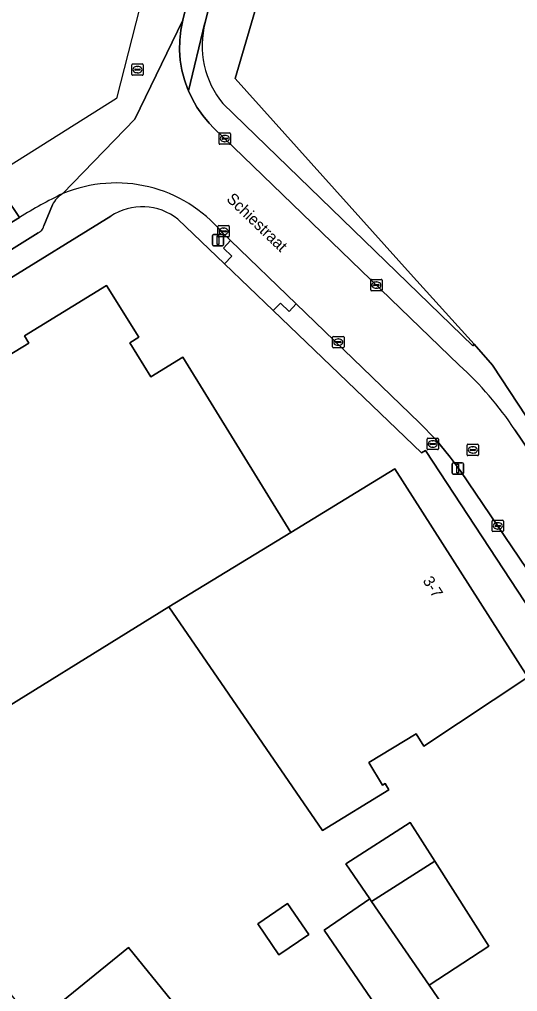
# Model space of a CAD drawing. Extents: x 157320 to 158835, y 386650 to 388491.
# Drawn here: x 157395.5 to 157439.3, y 387604.8 to 387690.1 of the extents above; entities that cross this region are included whole.
import ezdxf

# ---------------------------------------------------------------- set-up
doc = ezdxf.new("R2010")
doc.units = 0
for name, color, linetype in [('IMGEO_Brandkraan', 7, 'Continuous'), ('IMGEO_Erf', 7, 'Continuous'), ('IMGEO_Groenvoorziening', 7, 'Continuous'), ('IMGEO_Kolk', 7, 'Continuous'), ('IMGEO_Lichtmast', 7, 'Continuous'), ('IMGEO_Muur', 7, 'Continuous'), ('IMGEO_Openbare_ruimte_label', 7, 'Continuous'), ('IMGEO_Pand', 7, 'Continuous'), ('IMGEO_Pand_nummerreeks', 7, 'Continuous'), ('IMGEO_Parkeervlak_open', 7, 'Continuous'), ('IMGEO_Rijbaan_lokaal_gesloten', 7, 'Continuous'), ('IMGEO_Rijbaan_lokaal_open', 7, 'Continuous'), ('IMGEO_Rioolput', 7, 'Continuous'), ('IMGEO_Voetpad_open', 7, 'Continuous')]:
    doc.layers.add(name, color=color, linetype=linetype)

msp = doc.modelspace()

# ---------------------------------------------------------------- linework, layer by layer
at = {"layer": 'IMGEO_Brandkraan'}
for p, q in [((157431.307, 387652.411), (157431.307, 387653.263)), ((157431.382, 387653.337), (157432.234, 387653.337)), ((157431.795, 387653.117), (157431.82, 387653.117)), ((157432.308, 387653.263), (157432.308, 387652.411)), ((157432.234, 387652.337), (157431.382, 387652.337)), ((157431.566, 387652.831), (157431.566, 387652.843)), ((157432.004, 387652.794), (157431.606, 387652.794)), ((157431.609, 387652.88), (157432.007, 387652.88)), ((157431.818, 387652.557), (157431.793, 387652.557)), ((157432.05, 387652.843), (157432.05, 387652.831))]:
    msp.add_line(p, q, dxfattribs=at)
for points in [[(157431.307, 387652.411), (157431.307, 387653.263)], [(157431.382, 387653.337), (157432.234, 387653.337)], [(157432.308, 387653.263), (157432.308, 387652.411)], [(157432.234, 387652.337), (157431.382, 387652.337)]]:
    msp.add_lwpolyline(points, dxfattribs=at)
for centre, radius, start, end in [((157431.384, 387653.261), 0.0765, 91.55205, 178.44795), ((157431.384, 387653.261), 0.0765, 91.55205, 178.44795), ((157432.232, 387653.261), 0.0765, 1.55205, 88.44795), ((157432.232, 387653.261), 0.0765, 1.55205, 88.44795), ((157431.384, 387652.413), 0.0765, 181.55205, 268.44795), ((157431.384, 387652.413), 0.0765, 181.55205, 268.44795), ((157431.606, 387652.84), 0.0403, 85.87752, 175.75265), ((157431.603, 387652.83), 0.0366, 178.93798, 274.71019), ((157432.007, 387652.837), 0.043, 264.86636, 352.45326), ((157432.011, 387652.842), 0.0386, 1.73085, 96.63898), ((157432.232, 387652.413), 0.0765, 271.55205, 358.44795), ((157432.232, 387652.413), 0.0765, 271.55205, 358.44795)]:
    msp.add_arc(centre, radius, start, end, dxfattribs=at)
for centre, major_axis, ratio, start_param, end_param in [((157431.794, 387652.837), (-0.387, 0.002), 0.722429, 4.712389, 7.853982), ((157431.819, 387652.837), (-0.39, 0.002), 0.717154, 1.570796, 4.712389)]:
    msp.add_ellipse(centre, major_axis=major_axis, ratio=ratio, start_param=start_param, end_param=end_param, dxfattribs=at)
at = {"layer": 'IMGEO_Erf'}
for points in [[(157425.177, 387721.431), (157414.446, 387684.901), (157429.844, 387667.778), (157435.461, 387661.595), (157437.054, 387659.761), (157448.936, 387641.697)], [(157403.516, 387672.84), (157393.961, 387666.912), (157384.559, 387661.137), (157370.221, 387652.327), (157364.1, 387648.532), (157357.065, 387644.179), (157360.432, 387638.662), (157366.054, 387640.139), (157367.841, 387637.744), (157374.839, 387629.111), (157396.827, 387601.943), (157405.092, 387608.635), (157409.235, 387603.518)], [(157448.87, 387626.108), (157448.047, 387627.351), (157447.816, 387627.183), (157442.095, 387635.671), (157441.141, 387637.118), (157431.16, 387652.274), (157430.814, 387652.063), (157417.795, 387664.547), (157413.521, 387668.656), (157409.427, 387672.566)], [(157388.139, 387656.695), (157396.315, 387661.696), (157395.933, 387662.318), (157403.154, 387666.754), (157405.998, 387662.203), (157405.189, 387661.704), (157407.032, 387658.717), (157409.86, 387660.461), (157419.341, 387645.069), (157428.476, 387650.638), (157440.159, 387632.352), (157431.022, 387626.307), (157430.353, 387627.404), (157426.19, 387624.866), (157427.395, 387622.889), (157427.627, 387623.031), (157427.961, 387622.484), (157422.111, 387618.917), (157408.617, 387638.531), (157390.176, 387627.112)]]:
    msp.add_lwpolyline(points, dxfattribs=at)
for points in [[(157429.815, 387619.613), (157431.989, 387616.204), (157436.747, 387608.743), (157431.485, 387605.33), (157435.312, 387599.761), (157431.296, 387597.002), (157422.261, 387610.151), (157426.276, 387612.911), (157424.175, 387615.967)], [(157419.045, 387612.498), (157420.91, 387609.785), (157418.3, 387607.991), (157416.435, 387610.704)]]:
    msp.add_lwpolyline(points, close=True, dxfattribs=at)
msp.add_arc((157406.281, 387668.586), 5.073, 51.67177, 123.02022, dxfattribs=at)
at = {"layer": 'IMGEO_Groenvoorziening'}
for points in [[(157425.585, 387732.533), (157422.405, 387732.871), (157422.264, 387732.299), (157420.073, 387723.387), (157411.824, 387689.833)], [(157413.382, 387682.718), (157435.322, 387661.449), (157435.461, 387661.595), (157429.844, 387667.778), (157414.446, 387684.901), (157425.177, 387721.431), (157423.705, 387722.067), (157425.585, 387732.533)]]:
    msp.add_lwpolyline(points, dxfattribs=at)
msp.add_arc((157419.45, 387687.775), 7.899, 164.89603, 219.80664, dxfattribs=at)
at = {"layer": 'IMGEO_Kolk'}
for p, q in [((157413.036, 387679.217), (157413.036, 387680.069)), ((157413.111, 387680.143), (157413.963, 387680.143)), ((157413.295, 387679.637), (157413.295, 387679.649)), ((157413.733, 387679.6), (157413.335, 387679.6)), ((157413.338, 387679.686), (157413.736, 387679.686)), ((157413.524, 387679.923), (157413.549, 387679.923)), ((157413.779, 387679.649), (157413.779, 387679.637)), ((157414.037, 387680.069), (157414.037, 387679.217)), ((157413.963, 387679.143), (157413.111, 387679.143)), ((157413.547, 387679.363), (157413.522, 387679.363)), ((157412.936, 387671.077), (157412.936, 387671.929)), ((157413.011, 387672.003), (157413.863, 387672.003)), ((157413.937, 387671.929), (157413.937, 387671.077)), ((157413.863, 387671.003), (157413.011, 387671.003)), ((157413.195, 387671.497), (157413.195, 387671.509)), ((157413.633, 387671.46), (157413.235, 387671.46)), ((157413.238, 387671.546), (157413.636, 387671.546)), ((157413.447, 387671.223), (157413.422, 387671.223)), ((157413.424, 387671.783), (157413.449, 387671.783)), ((157413.679, 387671.509), (157413.679, 387671.497)), ((157426.355, 387666.354), (157426.355, 387667.206)), ((157426.43, 387667.28), (157427.282, 387667.28)), ((157426.614, 387666.774), (157426.614, 387666.786)), ((157427.052, 387666.737), (157426.654, 387666.737)), ((157426.657, 387666.823), (157427.055, 387666.823)), ((157426.843, 387667.06), (157426.868, 387667.06)), ((157427.098, 387666.786), (157427.098, 387666.774)), ((157427.356, 387667.206), (157427.356, 387666.354)), ((157427.282, 387666.28), (157426.43, 387666.28)), ((157426.866, 387666.5), (157426.841, 387666.5)), ((157423.011, 387661.349), (157423.011, 387662.201)), ((157423.086, 387662.275), (157423.938, 387662.275)), ((157423.27, 387661.769), (157423.27, 387661.781)), ((157423.708, 387661.732), (157423.31, 387661.732)), ((157423.313, 387661.818), (157423.711, 387661.818)), ((157423.499, 387662.055), (157423.524, 387662.055)), ((157423.754, 387661.781), (157423.754, 387661.769)), ((157424.012, 387662.201), (157424.012, 387661.349)), ((157423.938, 387661.275), (157423.086, 387661.275)), ((157423.522, 387661.495), (157423.497, 387661.495)), ((157437.019, 387645.218), (157437.019, 387646.07)), ((157437.094, 387646.144), (157437.946, 387646.144)), ((157437.278, 387645.638), (157437.278, 387645.65)), ((157437.716, 387645.601), (157437.318, 387645.601)), ((157437.321, 387645.687), (157437.719, 387645.687)), ((157437.507, 387645.924), (157437.532, 387645.924)), ((157437.762, 387645.65), (157437.762, 387645.638)), ((157438.02, 387646.07), (157438.02, 387645.218)), ((157437.946, 387645.144), (157437.094, 387645.144)), ((157437.53, 387645.364), (157437.505, 387645.364))]:
    msp.add_line(p, q, dxfattribs=at)
for points in [[(157413.036, 387679.217), (157413.036, 387680.069)], [(157413.111, 387680.143), (157413.963, 387680.143)], [(157414.037, 387680.069), (157414.037, 387679.217)], [(157413.963, 387679.143), (157413.111, 387679.143)], [(157412.936, 387671.077), (157412.936, 387671.929)], [(157413.011, 387672.003), (157413.863, 387672.003)], [(157413.937, 387671.929), (157413.937, 387671.077)], [(157413.863, 387671.003), (157413.011, 387671.003)], [(157426.355, 387666.354), (157426.355, 387667.206)], [(157426.43, 387667.28), (157427.282, 387667.28)], [(157427.356, 387667.206), (157427.356, 387666.354)], [(157427.282, 387666.28), (157426.43, 387666.28)], [(157423.011, 387661.349), (157423.011, 387662.201)], [(157423.086, 387662.275), (157423.938, 387662.275)], [(157424.012, 387662.201), (157424.012, 387661.349)], [(157423.938, 387661.275), (157423.086, 387661.275)], [(157437.019, 387645.218), (157437.019, 387646.07)], [(157437.094, 387646.144), (157437.946, 387646.144)], [(157438.02, 387646.07), (157438.02, 387645.218)], [(157437.946, 387645.144), (157437.094, 387645.144)]]:
    msp.add_lwpolyline(points, dxfattribs=at)
for centre, radius, start, end in [((157413.113, 387680.067), 0.0765, 91.55205, 178.44795), ((157413.113, 387680.067), 0.0765, 91.55205, 178.44795), ((157413.335, 387679.646), 0.0403, 85.87752, 175.75265), ((157413.332, 387679.636), 0.0366, 178.93798, 274.71019), ((157413.736, 387679.643), 0.043, 264.86636, 352.45326), ((157413.74, 387679.648), 0.0386, 1.73085, 96.63898), ((157413.961, 387680.067), 0.0765, 1.55205, 88.44795), ((157413.961, 387680.067), 0.0765, 1.55205, 88.44795), ((157413.113, 387679.219), 0.0765, 181.55205, 268.44795), ((157413.113, 387679.219), 0.0765, 181.55205, 268.44795), ((157413.961, 387679.219), 0.0765, 271.55205, 358.44795), ((157413.961, 387679.219), 0.0765, 271.55205, 358.44795), ((157413.013, 387671.927), 0.0765, 91.55205, 178.44795), ((157413.013, 387671.927), 0.0765, 91.55205, 178.44795), ((157413.861, 387671.927), 0.0765, 1.55205, 88.44795), ((157413.861, 387671.927), 0.0765, 1.55205, 88.44795), ((157413.013, 387671.079), 0.0765, 181.55205, 268.44795), ((157413.013, 387671.079), 0.0765, 181.55205, 268.44795), ((157413.235, 387671.506), 0.0403, 85.87752, 175.75265), ((157413.232, 387671.496), 0.0366, 178.93798, 274.71019), ((157413.636, 387671.503), 0.043, 264.86636, 352.45326), ((157413.64, 387671.508), 0.0386, 1.73085, 96.63898), ((157413.861, 387671.079), 0.0765, 271.55205, 358.44795), ((157413.861, 387671.079), 0.0765, 271.55205, 358.44795), ((157426.432, 387667.204), 0.0765, 91.55205, 178.44795), ((157426.432, 387667.204), 0.0765, 91.55205, 178.44795), ((157426.654, 387666.783), 0.0403, 85.87752, 175.75265), ((157426.651, 387666.773), 0.0366, 178.93798, 274.71019), ((157427.055, 387666.78), 0.043, 264.86636, 352.45326), ((157427.059, 387666.785), 0.0386, 1.73085, 96.63898), ((157427.28, 387667.204), 0.0765, 1.55205, 88.44795), ((157427.28, 387667.204), 0.0765, 1.55205, 88.44795), ((157426.432, 387666.356), 0.0765, 181.55205, 268.44795), ((157426.432, 387666.356), 0.0765, 181.55205, 268.44795), ((157427.28, 387666.356), 0.0765, 271.55205, 358.44795), ((157427.28, 387666.356), 0.0765, 271.55205, 358.44795), ((157423.088, 387662.199), 0.0765, 91.55205, 178.44795), ((157423.088, 387662.199), 0.0765, 91.55205, 178.44795), ((157423.31, 387661.778), 0.0403, 85.87752, 175.75265), ((157423.307, 387661.768), 0.0366, 178.93798, 274.71019), ((157423.711, 387661.775), 0.043, 264.86636, 352.45326), ((157423.715, 387661.78), 0.0386, 1.73085, 96.63898), ((157423.936, 387662.199), 0.0765, 1.55205, 88.44795), ((157423.936, 387662.199), 0.0765, 1.55205, 88.44795), ((157423.088, 387661.351), 0.0765, 181.55205, 268.44795), ((157423.088, 387661.351), 0.0765, 181.55205, 268.44795), ((157423.936, 387661.351), 0.0765, 271.55205, 358.44795), ((157423.936, 387661.351), 0.0765, 271.55205, 358.44795), ((157437.096, 387646.068), 0.0765, 91.55205, 178.44795), ((157437.096, 387646.068), 0.0765, 91.55205, 178.44795), ((157437.318, 387645.647), 0.0403, 85.87752, 175.75265), ((157437.315, 387645.637), 0.0366, 178.93798, 274.71019), ((157437.719, 387645.644), 0.043, 264.86636, 352.45326), ((157437.723, 387645.649), 0.0386, 1.73085, 96.63898), ((157437.944, 387646.068), 0.0765, 1.55205, 88.44795), ((157437.944, 387646.068), 0.0765, 1.55205, 88.44795), ((157437.096, 387645.22), 0.0765, 181.55205, 268.44795), ((157437.096, 387645.22), 0.0765, 181.55205, 268.44795), ((157437.944, 387645.22), 0.0765, 271.55205, 358.44795), ((157437.944, 387645.22), 0.0765, 271.55205, 358.44795)]:
    msp.add_arc(centre, radius, start, end, dxfattribs=at)
for centre, major_axis, ratio, start_param, end_param in [((157413.523, 387679.643), (-0.387, 0.002), 0.722429, 4.712389, 7.853982), ((157413.548, 387679.643), (-0.39, 0.002), 0.717154, 1.570796, 4.712389), ((157413.423, 387671.503), (-0.387, 0.002), 0.722429, 4.712389, 7.853982), ((157413.448, 387671.503), (-0.39, 0.002), 0.717154, 1.570796, 4.712389), ((157426.842, 387666.78), (-0.387, 0.002), 0.722429, 4.712389, 7.853982), ((157426.867, 387666.78), (-0.39, 0.002), 0.717154, 1.570796, 4.712389), ((157423.498, 387661.775), (-0.387, 0.002), 0.722429, 4.712389, 7.853982), ((157423.523, 387661.775), (-0.39, 0.002), 0.717154, 1.570796, 4.712389), ((157437.506, 387645.644), (-0.387, 0.002), 0.722429, 4.712389, 7.853982), ((157437.531, 387645.644), (-0.39, 0.002), 0.717154, 1.570796, 4.712389)]:
    msp.add_ellipse(centre, major_axis=major_axis, ratio=ratio, start_param=start_param, end_param=end_param, dxfattribs=at)
at = {"layer": 'IMGEO_Lichtmast'}
for p, q in [((157412.448, 387670.331), (157412.448, 387671.131)), ((157412.448, 387671.131), (157412.448, 387670.331)), ((157412.548, 387671.231), (157413.338, 387671.231)), ((157413.338, 387671.231), (157412.548, 387671.231)), ((157413.438, 387671.131), (157413.438, 387670.331)), ((157413.438, 387670.331), (157413.438, 387671.131)), ((157413.338, 387670.231), (157412.548, 387670.231)), ((157412.548, 387670.231), (157413.338, 387670.231)), ((157433.514, 387650.281), (157433.514, 387651.081)), ((157433.514, 387651.081), (157433.514, 387650.281)), ((157433.614, 387651.181), (157434.404, 387651.181)), ((157434.404, 387651.181), (157433.614, 387651.181)), ((157434.504, 387651.081), (157434.504, 387650.281)), ((157434.504, 387650.281), (157434.504, 387651.081)), ((157434.404, 387650.181), (157433.614, 387650.181)), ((157433.614, 387650.181), (157434.404, 387650.181))]:
    msp.add_line(p, q, dxfattribs=at)
for points in [[(157412.868, 387671.106), (157413.018, 387671.106), (157413.018, 387670.356), (157412.868, 387670.356), (157412.868, 387671.106)], [(157433.934, 387651.056), (157434.084, 387651.056), (157434.084, 387650.306), (157433.934, 387650.306), (157433.934, 387651.056)]]:
    msp.add_lwpolyline(points, dxfattribs=at)
for centre, start, end in [((157412.548, 387671.131), 90, 180), ((157412.548, 387671.131), 90, 180), ((157413.338, 387671.131), 0, 90), ((157413.338, 387671.131), 360, 90), ((157412.548, 387670.331), 180, 270), ((157412.548, 387670.331), 180, 270), ((157413.338, 387670.331), 270, 0), ((157413.338, 387670.331), 270, 0), ((157433.614, 387651.081), 90, 180), ((157433.614, 387651.081), 90, 180), ((157434.404, 387651.081), 0, 90), ((157434.404, 387651.081), 360, 90), ((157433.614, 387650.281), 180, 270), ((157433.614, 387650.281), 180, 270), ((157434.404, 387650.281), 270, 0), ((157434.404, 387650.281), 270, 0)]:
    msp.add_arc(centre, 0.1, start, end, dxfattribs=at)
at = {"layer": 'IMGEO_Muur'}
msp.add_lwpolyline([(157431.16, 387652.274), (157441.141, 387637.118)], dxfattribs=at)
at = {"layer": 'IMGEO_Pand'}
for points in [[(157419.341, 387645.069), (157409.86, 387660.461), (157407.032, 387658.717), (157405.189, 387661.704), (157405.998, 387662.203), (157403.154, 387666.754), (157395.933, 387662.318), (157396.315, 387661.696), (157388.139, 387656.695), (157387.738, 387657.347), (157385.229, 387655.786), (157385.72, 387654.996), (157384.062, 387653.961), (157383.572, 387654.776), (157377.054, 387650.725), (157381.806, 387643.081), (157378.757, 387641.186), (157390.176, 387627.112), (157408.617, 387638.531)], [(157419.341, 387645.069), (157408.617, 387638.531), (157422.111, 387618.917), (157427.961, 387622.484), (157427.627, 387623.031), (157427.395, 387622.889), (157426.19, 387624.866), (157430.353, 387627.404), (157431.022, 387626.307), (157440.159, 387632.352), (157428.476, 387650.638)], [(157431.989, 387616.204), (157429.815, 387619.613), (157424.175, 387615.967), (157426.276, 387612.911), (157426.433, 387612.682)], [(157431.989, 387616.204), (157426.433, 387612.682), (157431.485, 387605.33), (157436.747, 387608.743)], [(157420.91, 387609.785), (157419.045, 387612.498), (157416.435, 387610.704), (157418.3, 387607.991)], [(157426.433, 387612.682), (157426.276, 387612.911), (157422.261, 387610.151), (157431.296, 387597.002), (157435.312, 387599.761), (157431.485, 387605.33)], [(157405.092, 387608.635), (157396.827, 387601.943), (157400.97, 387596.826), (157409.235, 387603.518)]]:
    msp.add_lwpolyline(points, close=True, dxfattribs=at)
at = {"layer": 'IMGEO_Parkeervlak_open'}
for points in [[(157397.646, 387671.984), (157398.39, 387673.837)], [(157395.499, 387672.713), (157369.005, 387656.452)], [(157357.235, 387651.021), (157357.913, 387651.007), (157361.406, 387649.743), (157362.187, 387649.788), (157363.019, 387650.304), (157369.134, 387654.154), (157383.477, 387662.939), (157392.89, 387668.729), (157397.132, 387671.373)]]:
    msp.add_lwpolyline(points, dxfattribs=at)
for centre, radius, start, end in [((157416.129, 387639.731), 38.903, 115.62531, 122.02517), ((157400.673, 387672.602), 2.596, 121.82646, 151.57865), ((157396.838, 387672.142), 0.823, 290.92345, 348.93251)]:
    msp.add_arc(centre, radius, start, end, dxfattribs=at)
at = {"layer": 'IMGEO_Rijbaan_lokaal_gesloten'}
msp.add_lwpolyline([(157369.005, 387656.452), (157395.499, 387672.713), (157393.08, 387676.277), (157352.698, 387650.857)], dxfattribs=at)
at = {"layer": 'IMGEO_Rijbaan_lokaal_open'}
for points in [[(157517.57, 387840.255), (157519.144, 387841.291), (157522.393, 387843.675), (157535.745, 387853.47), (157537.066, 387854.492), (157546.147, 387861.518), (157543.925, 387864.194), (157522.839, 387847.686), (157443.622, 387799.36), (157428.091, 387777.362), (157415.846, 387729.438), (157404.023, 387683.166), (157393.08, 387676.277)], [(157399.304, 387674.807), (157405.65, 387681.348), (157409.849, 387690.039), (157418.585, 387725.515), (157420.378, 387732.796), (157424.262, 387748.565), (157424.615, 387750), (157424.746, 387750.532), (157425.814, 387754.838), (157427.283, 387760.832)], [(157434.138, 387659.746), (157412.586, 387680.561), (157412.173, 387680.984), (157411.604, 387681.662), (157411.098, 387682.388), (157410.659, 387683.156), (157410.349, 387683.832), (157410.29, 387683.96), (157409.994, 387684.794), (157409.774, 387685.651), (157409.631, 387686.524), (157409.567, 387687.407), (157409.583, 387688.291), (157409.677, 387689.171), (157409.849, 387690.039), (157405.65, 387681.348), (157399.304, 387674.807)], [(157393.08, 387676.277), (157395.499, 387672.713)], [(157413.31, 387671.395), (157414.051, 387670.696), (157419.814, 387665.122), (157430.656, 387654.695), (157432.066, 387653.223), (157433.339, 387651.683), (157433.944, 387650.859), (157434.281, 387650.428), (157442.615, 387638.112), (157450.126, 387626.955), (157466.232, 387603.27), (157468.238, 387600.234), (157473.33, 387603.504), (157468.955, 387609.99)], [(157468.955, 387609.99), (157451.74, 387635.306), (157439.029, 387654.077)]]:
    msp.add_lwpolyline(points, dxfattribs=at)
for centre, radius, start, end in [((157403.988, 387663.58), 12.165, 39.97424, 112.64348), ((157416.129, 387639.731), 38.903, 115.62531, 122.02517), ((157414.199, 387637.599), 29.801, 33.56971, 48.00307)]:
    msp.add_arc(centre, radius, start, end, dxfattribs=at)
at = {"layer": 'IMGEO_Rioolput'}
for p, q in [((157405.367, 387685.271), (157405.367, 387686.123)), ((157405.442, 387686.197), (157406.294, 387686.197)), ((157405.626, 387685.691), (157405.626, 387685.703)), ((157406.064, 387685.654), (157405.666, 387685.654)), ((157405.669, 387685.74), (157406.067, 387685.74)), ((157405.855, 387685.977), (157405.88, 387685.977)), ((157406.11, 387685.703), (157406.11, 387685.691)), ((157406.368, 387686.123), (157406.368, 387685.271)), ((157406.294, 387685.197), (157405.442, 387685.197)), ((157405.878, 387685.417), (157405.853, 387685.417)), ((157434.823, 387651.886), (157434.823, 387652.738)), ((157434.898, 387652.812), (157435.75, 387652.812)), ((157435.082, 387652.306), (157435.082, 387652.318)), ((157435.52, 387652.269), (157435.122, 387652.269)), ((157435.125, 387652.355), (157435.523, 387652.355)), ((157435.311, 387652.592), (157435.336, 387652.592)), ((157435.566, 387652.318), (157435.566, 387652.306)), ((157435.824, 387652.738), (157435.824, 387651.886)), ((157435.75, 387651.812), (157434.898, 387651.812)), ((157435.334, 387652.032), (157435.309, 387652.032))]:
    msp.add_line(p, q, dxfattribs=at)
for points in [[(157405.367, 387685.271), (157405.367, 387686.123)], [(157405.442, 387686.197), (157406.294, 387686.197)], [(157406.368, 387686.123), (157406.368, 387685.271)], [(157406.294, 387685.197), (157405.442, 387685.197)], [(157434.823, 387651.886), (157434.823, 387652.738)], [(157434.898, 387652.812), (157435.75, 387652.812)], [(157435.824, 387652.738), (157435.824, 387651.886)], [(157435.75, 387651.812), (157434.898, 387651.812)]]:
    msp.add_lwpolyline(points, dxfattribs=at)
for centre, radius, start, end in [((157405.444, 387686.121), 0.0765, 91.55205, 178.44795), ((157405.444, 387686.121), 0.0765, 91.55205, 178.44795), ((157405.666, 387685.7), 0.0403, 85.87752, 175.75265), ((157405.663, 387685.69), 0.0366, 178.93798, 274.71019), ((157406.067, 387685.697), 0.043, 264.86636, 352.45326), ((157406.071, 387685.702), 0.0386, 1.73085, 96.63898), ((157406.292, 387686.121), 0.0765, 1.55205, 88.44795), ((157406.292, 387686.121), 0.0765, 1.55205, 88.44795), ((157405.444, 387685.273), 0.0765, 181.55205, 268.44795), ((157405.444, 387685.273), 0.0765, 181.55205, 268.44795), ((157406.292, 387685.273), 0.0765, 271.55205, 358.44795), ((157406.292, 387685.273), 0.0765, 271.55205, 358.44795), ((157434.9, 387652.736), 0.0765, 91.55205, 178.44795), ((157434.9, 387652.736), 0.0765, 91.55205, 178.44795), ((157435.122, 387652.315), 0.0403, 85.87752, 175.75265), ((157435.119, 387652.305), 0.0366, 178.93798, 274.71019), ((157435.523, 387652.312), 0.043, 264.86636, 352.45326), ((157435.527, 387652.317), 0.0386, 1.73085, 96.63898), ((157435.748, 387652.736), 0.0765, 1.55205, 88.44795), ((157435.748, 387652.736), 0.0765, 1.55205, 88.44795), ((157434.9, 387651.888), 0.0765, 181.55205, 268.44795), ((157434.9, 387651.888), 0.0765, 181.55205, 268.44795), ((157435.748, 387651.888), 0.0765, 271.55205, 358.44795), ((157435.748, 387651.888), 0.0765, 271.55205, 358.44795)]:
    msp.add_arc(centre, radius, start, end, dxfattribs=at)
for centre, major_axis, ratio, start_param, end_param in [((157405.854, 387685.697), (-0.387, 0.002), 0.722429, 4.712389, 7.853982), ((157405.879, 387685.697), (-0.39, 0.002), 0.717154, 1.570796, 4.712389), ((157435.31, 387652.312), (-0.387, 0.002), 0.722429, 4.712389, 7.853982), ((157435.335, 387652.312), (-0.39, 0.002), 0.717154, 1.570796, 4.712389)]:
    msp.add_ellipse(centre, major_axis=major_axis, ratio=ratio, start_param=start_param, end_param=end_param, dxfattribs=at)
at = {"layer": 'IMGEO_Voetpad_open'}
for points in [[(157420.073, 387723.387), (157422.264, 387732.299), (157420.378, 387732.796), (157418.585, 387725.515), (157409.849, 387690.039), (157409.677, 387689.171), (157409.583, 387688.291), (157409.567, 387687.407), (157409.631, 387686.524), (157409.774, 387685.651), (157409.994, 387684.794), (157410.29, 387683.96), (157410.349, 387683.832), (157411.796, 387689.811), (157411.824, 387689.833)], [(157419.814, 387665.122), (157414.051, 387670.696), (157413.413, 387670.031), (157414.154, 387669.323), (157413.521, 387668.656), (157417.795, 387664.547), (157418.433, 387665.204), (157419.194, 387664.469)], [(157431.16, 387652.274), (157441.141, 387637.118), (157442.615, 387638.112), (157434.281, 387650.428), (157433.944, 387650.859), (157433.339, 387651.683), (157432.066, 387653.223), (157430.656, 387654.695), (157419.814, 387665.122), (157419.194, 387664.469), (157418.433, 387665.204), (157417.795, 387664.547), (157430.814, 387652.063)]]:
    msp.add_lwpolyline(points, close=True, dxfattribs=at)
for points in [[(157411.824, 387689.833), (157411.796, 387689.811), (157410.349, 387683.832), (157410.659, 387683.156), (157411.098, 387682.388), (157411.604, 387681.662), (157412.173, 387680.984), (157412.586, 387680.561), (157434.138, 387659.746)], [(157439.029, 387654.077), (157451.74, 387635.306), (157452.098, 387635.593), (157452.692, 387635.988), (157452.491, 387636.294), (157448.936, 387641.697), (157437.054, 387659.761), (157435.461, 387661.595), (157435.322, 387661.449), (157413.382, 387682.718)], [(157398.39, 387673.837), (157397.646, 387671.984)], [(157397.132, 387671.373), (157392.89, 387668.729), (157393.961, 387666.912), (157403.516, 387672.84)], [(157409.427, 387672.566), (157413.521, 387668.656), (157414.154, 387669.323), (157413.413, 387670.031), (157414.051, 387670.696), (157413.31, 387671.395)]]:
    msp.add_lwpolyline(points, dxfattribs=at)
for centre, radius, start, end in [((157419.45, 387687.775), 7.899, 164.89603, 219.80664), ((157403.988, 387663.58), 12.165, 39.97424, 112.64348), ((157400.673, 387672.602), 2.596, 121.82646, 151.57865), ((157406.281, 387668.586), 5.073, 51.67177, 123.02022), ((157396.838, 387672.142), 0.823, 290.92345, 348.93251), ((157414.199, 387637.599), 29.801, 33.56971, 48.00307)]:
    msp.add_arc(centre, radius, start, end, dxfattribs=at)

# ---------------------------------------------------------------- texts
at = {"layer": 'IMGEO_Openbare_ruimte_label'}
msp.add_text('Schiestraat', height=1, rotation=316.21543, dxfattribs=at).set_placement((157413.618, 387674.252))
at = {"layer": 'IMGEO_Pand_nummerreeks'}
msp.add_text('3-7', height=1, rotation=302.48077, dxfattribs=at).set_placement((157430.888, 387640.833))

doc.saveas('drawing.dxf')
